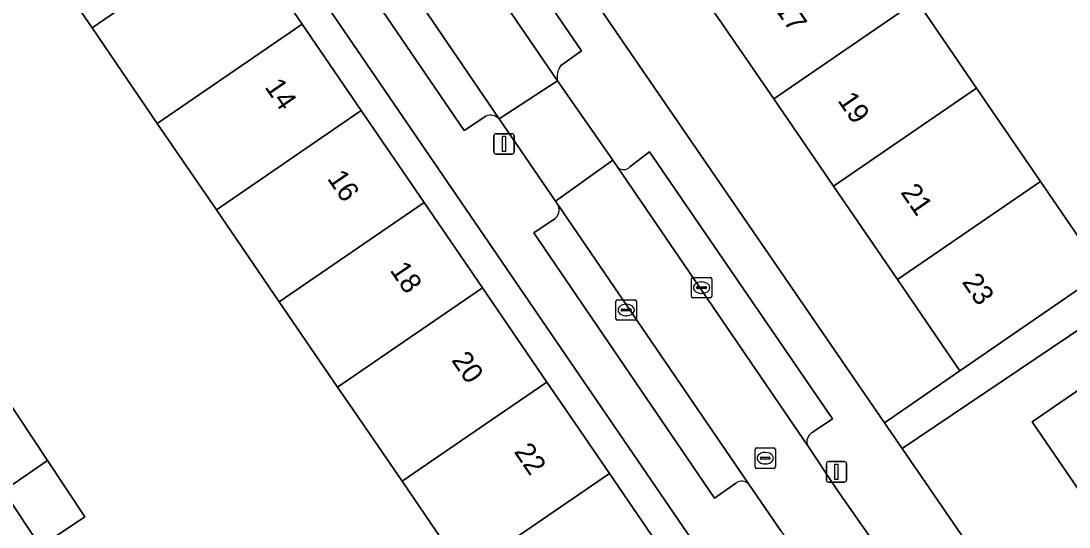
# Model space of a CAD drawing. Extents: x 157445 to 158888, y 383061 to 384688.
# Drawn here: x 158205.5 to 158256.9, y 383494.9 to 383519.7 of the extents above; entities that cross this region are included whole.
import ezdxf

# ---------------------------------------------------------------- set-up
doc = ezdxf.new("R2010")
doc.units = 0
for name, color, linetype in [('IMGEO_Erf', 7, 'Continuous'), ('IMGEO_Kolk', 7, 'Continuous'), ('IMGEO_Lichtmast', 7, 'Continuous'), ('IMGEO_Pand', 7, 'Continuous'), ('IMGEO_Pand_nummerreeks', 7, 'Continuous'), ('IMGEO_Parkeervlak_open', 7, 'Continuous'), ('IMGEO_Rijbaan_lokaal_open', 7, 'Continuous'), ('IMGEO_Rioolput', 7, 'Continuous'), ('IMGEO_Voetpad_open', 7, 'Continuous')]:
    doc.layers.add(name, color=color, linetype=linetype)

msp = doc.modelspace()

# ---------------------------------------------------------------- linework, layer by layer
at = {"layer": 'IMGEO_Erf'}
for points in [[(158236.309, 383524.828), (158233.2, 383529.359), (158230.261, 383533.643), (158227.08, 383538.279), (158224.018, 383542.742), (158221.051, 383547.066), (158217.982, 383551.54), (158214.658, 383556.384), (158210.918, 383553.818), (158247.855, 383500.055), (158251.561, 383502.599), (158248.494, 383507.068), (158245.358, 383511.639), (158242.428, 383515.91), (158239.394, 383520.332)], [(158202.728, 383546.459), (158201.824, 383547.755), (158200.606, 383546.906), (158204.055, 383541.866), (158206.995, 383537.569), (158210.043, 383533.115), (158213.13, 383528.602), (158216.105, 383524.254), (158219.306, 383519.576), (158222.205, 383515.34), (158225.283, 383510.841), (158228.146, 383506.658), (158231.302, 383502.045), (158232.701, 383500), (158234.37, 383497.561), (158237.604, 383492.835), (158238.846, 383493.685)], [(158286.652, 383500.11), (158285.192, 383502.264), (158283.11, 383500.837), (158280.867, 383504.146), (158277.943, 383508.46), (158273.296, 383515.317), (158248.726, 383498.787), (158261.869, 383479.658), (158263.225, 383478.825), (158267.616, 383481.822), (158264.437, 383486.465), (158261.443, 383490.837), (158258.5, 383495.134), (158255.168, 383500), (158255.099, 383500.101), (158259.224, 383502.926), (158262.19, 383504.957), (158265.591, 383499.994), (158268.536, 383495.697), (158271.532, 383491.325), (158274.714, 383486.682), (158287.155, 383494.87), (158284.57, 383498.683)]]:
    msp.add_lwpolyline(points, close=True, dxfattribs=at)
for points in [[(158227.269, 383492.701), (158224.2, 383497.185), (158222.273, 383500), (158221.043, 383501.797), (158218.18, 383505.98), (158215.1, 383510.479), (158212.201, 383514.714), (158209, 383519.392), (158206.024, 383523.739)], [(158249.438, 383520.718), (158252.368, 383516.448), (158255.504, 383511.877), (158258.57, 383507.409)], [(158204.637, 383501.488), (158206.816, 383498.203), (158208.65, 383495.439), (158206.466, 383493.99)]]:
    msp.add_lwpolyline(points, dxfattribs=at)
at = {"layer": 'IMGEO_Kolk'}
for p, q in [((158238.389, 383506.243), (158238.389, 383507.095)), ((158238.464, 383507.169), (158239.316, 383507.169)), ((158238.691, 383506.712), (158239.089, 383506.712)), ((158238.877, 383506.949), (158238.902, 383506.949)), ((158239.39, 383507.095), (158239.39, 383506.243)), ((158239.316, 383506.169), (158238.464, 383506.169)), ((158238.648, 383506.663), (158238.648, 383506.675)), ((158239.086, 383506.626), (158238.688, 383506.626)), ((158238.9, 383506.389), (158238.875, 383506.389)), ((158239.132, 383506.675), (158239.132, 383506.663)), ((158234.693, 383505.149), (158234.693, 383506.001)), ((158234.768, 383506.075), (158235.62, 383506.075)), ((158235.181, 383505.855), (158235.206, 383505.855)), ((158235.694, 383506.001), (158235.694, 383505.149)), ((158234.952, 383505.569), (158234.952, 383505.581)), ((158235.39, 383505.532), (158234.992, 383505.532)), ((158234.995, 383505.618), (158235.393, 383505.618)), ((158235.204, 383505.295), (158235.179, 383505.295)), ((158235.436, 383505.581), (158235.436, 383505.569)), ((158235.62, 383505.075), (158234.768, 383505.075))]:
    msp.add_line(p, q, dxfattribs=at)
for points in [[(158238.389, 383506.243), (158238.389, 383507.095)], [(158238.464, 383507.169), (158239.316, 383507.169)], [(158239.39, 383507.095), (158239.39, 383506.243)], [(158239.316, 383506.169), (158238.464, 383506.169)], [(158234.693, 383505.149), (158234.693, 383506.001)], [(158234.768, 383506.075), (158235.62, 383506.075)], [(158235.694, 383506.001), (158235.694, 383505.149)], [(158235.62, 383505.075), (158234.768, 383505.075)]]:
    msp.add_lwpolyline(points, dxfattribs=at)
for centre, radius, start, end in [((158238.466, 383507.093), 0.0765, 91.552, 178.448), ((158238.466, 383507.093), 0.0765, 91.552, 178.448), ((158238.688, 383506.672), 0.0403, 85.8775, 175.7526), ((158239.093, 383506.674), 0.0386, 1.7309, 96.639), ((158239.314, 383507.093), 0.0765, 1.552, 88.448), ((158239.314, 383507.093), 0.0765, 1.552, 88.448), ((158238.466, 383506.245), 0.0765, 181.552, 268.448), ((158238.466, 383506.245), 0.0765, 181.552, 268.448), ((158238.685, 383506.662), 0.0366, 178.938, 274.7102), ((158239.089, 383506.669), 0.043, 264.8664, 352.4533), ((158239.314, 383506.245), 0.0765, 271.552, 358.448), ((158239.314, 383506.245), 0.0765, 271.552, 358.448), ((158234.77, 383505.999), 0.0765, 91.552, 178.448), ((158234.77, 383505.999), 0.0765, 91.552, 178.448), ((158235.618, 383505.999), 0.0765, 1.552, 88.448), ((158235.618, 383505.999), 0.0765, 1.552, 88.448), ((158234.77, 383505.151), 0.0765, 181.552, 268.448), ((158234.77, 383505.151), 0.0765, 181.552, 268.448), ((158234.992, 383505.578), 0.0403, 85.8775, 175.7526), ((158234.989, 383505.568), 0.0366, 178.938, 274.7102), ((158235.393, 383505.575), 0.043, 264.8664, 352.4533), ((158235.397, 383505.58), 0.0386, 1.7309, 96.639), ((158235.618, 383505.151), 0.0765, 271.552, 358.448), ((158235.618, 383505.151), 0.0765, 271.552, 358.448)]:
    msp.add_arc(centre, radius, start, end, dxfattribs=at)
for centre, major_axis, ratio, start_param, end_param in [((158238.876, 383506.669), (-0.387, 0.002), 0.722429, 4.712389, 7.853982), ((158238.901, 383506.669), (-0.39, 0.002), 0.717154, 1.570796, 4.712389), ((158235.18, 383505.575), (-0.387, 0.002), 0.722429, 4.712389, 7.853982), ((158235.205, 383505.575), (-0.39, 0.002), 0.717154, 1.570796, 4.712389)]:
    msp.add_ellipse(centre, major_axis=major_axis, ratio=ratio, start_param=start_param, end_param=end_param, dxfattribs=at)
at = {"layer": 'IMGEO_Lichtmast'}
for p, q in [((158228.705, 383513.309), (158228.705, 383514.109)), ((158228.705, 383514.109), (158228.705, 383513.309)), ((158228.805, 383514.209), (158229.595, 383514.209)), ((158229.595, 383514.209), (158228.805, 383514.209)), ((158229.695, 383514.109), (158229.695, 383513.309)), ((158229.695, 383513.309), (158229.695, 383514.109)), ((158229.595, 383513.209), (158228.805, 383513.209)), ((158228.805, 383513.209), (158229.595, 383513.209)), ((158245.01, 383497.248), (158245.01, 383498.048)), ((158245.01, 383498.048), (158245.01, 383497.248)), ((158245.11, 383498.148), (158245.9, 383498.148)), ((158245.9, 383498.148), (158245.11, 383498.148)), ((158246, 383498.048), (158246, 383497.248)), ((158246, 383497.248), (158246, 383498.048)), ((158245.9, 383497.148), (158245.11, 383497.148)), ((158245.11, 383497.148), (158245.9, 383497.148))]:
    msp.add_line(p, q, dxfattribs=at)
for points in [[(158229.125, 383514.084), (158229.275, 383514.084), (158229.275, 383513.334), (158229.125, 383513.334), (158229.125, 383514.084)], [(158245.43, 383498.023), (158245.58, 383498.023), (158245.58, 383497.273), (158245.43, 383497.273), (158245.43, 383498.023)]]:
    msp.add_lwpolyline(points, dxfattribs=at)
for centre, start, end in [((158228.805, 383514.109), 90, 180), ((158228.805, 383514.109), 90, 180), ((158229.595, 383514.109), 0, 90), ((158229.595, 383514.109), 360, 90), ((158228.805, 383513.309), 180, 270), ((158228.805, 383513.309), 180, 270), ((158229.595, 383513.309), 270, 0), ((158229.595, 383513.309), 270, 0), ((158245.11, 383498.048), 90, 180), ((158245.11, 383498.048), 90, 180), ((158245.9, 383498.048), 0, 90), ((158245.9, 383498.048), 360, 90), ((158245.11, 383497.248), 180, 270), ((158245.11, 383497.248), 180, 270), ((158245.9, 383497.248), 270, 0), ((158245.9, 383497.248), 270, 0)]:
    msp.add_arc(centre, 0.1, start, end, dxfattribs=at)
at = {"layer": 'IMGEO_Pand'}
for points in [[(158206.024, 383523.739), (158209, 383519.392), (158216.105, 383524.254), (158213.13, 383528.602)], [(158249.438, 383520.718), (158246.404, 383525.14), (158239.394, 383520.332), (158242.428, 383515.91)], [(158209, 383519.392), (158212.201, 383514.714), (158219.306, 383519.576), (158216.105, 383524.254)], [(158249.438, 383520.718), (158242.428, 383515.91), (158245.358, 383511.639), (158252.368, 383516.448)], [(158219.306, 383519.576), (158212.201, 383514.714), (158215.1, 383510.479), (158222.205, 383515.34)], [(158248.494, 383507.068), (158255.504, 383511.877), (158252.368, 383516.448), (158245.358, 383511.639)], [(158218.18, 383505.98), (158225.283, 383510.841), (158222.205, 383515.34), (158215.1, 383510.479)], [(158248.494, 383507.068), (158251.561, 383502.599), (158255.684, 383505.429), (158258.57, 383507.409), (158255.504, 383511.877)], [(158221.043, 383501.797), (158228.146, 383506.658), (158225.283, 383510.841), (158218.18, 383505.98)], [(158224.2, 383497.185), (158228.314, 383500), (158231.302, 383502.045), (158228.146, 383506.658), (158221.043, 383501.797), (158222.273, 383500)], [(158265.591, 383499.994), (158262.19, 383504.957), (158259.224, 383502.926), (158255.099, 383500.101), (158255.168, 383500), (158258.5, 383495.134)], [(158224.2, 383497.185), (158227.269, 383492.701), (158234.37, 383497.561), (158232.701, 383500), (158231.302, 383502.045), (158228.314, 383500)], [(158202.452, 383500.038), (158204.652, 383496.722), (158206.816, 383498.203), (158204.637, 383501.488)], [(158206.816, 383498.203), (158204.652, 383496.722), (158206.466, 383493.99), (158208.65, 383495.439)], [(158227.269, 383492.701), (158230.505, 383487.973), (158233.479, 383490.01), (158237.604, 383492.835), (158234.37, 383497.561)]]:
    msp.add_lwpolyline(points, close=True, dxfattribs=at)
at = {"layer": 'IMGEO_Parkeervlak_open'}
for points in [[(158231.976, 383517.536), (158233.008, 383518.274), (158210.731, 383550.742), (158209.701, 383550.071)], [(158209.025, 383550.161), (158231.825, 383516.792)], [(158228.961, 383514.932), (158216.167, 383533.713)], [(158216.013, 383533.06), (158214.983, 383532.323), (158227.25, 383514.364), (158228.316, 383515.067)], [(158244.306, 383499.568), (158245.315, 383500.248), (158236.344, 383513.325), (158235.368, 383512.581)], [(158234.782, 383512.562), (158244.094, 383498.921)], [(158241.2, 383497.039), (158231.874, 383510.687)], [(158231.713, 383510.057), (158230.666, 383509.361), (158239.527, 383496.365), (158240.574, 383497.093)]]:
    msp.add_lwpolyline(points, dxfattribs=at)
for centre, radius, start, end in [((158232.78, 383516.986), 0.974, 145.6004, 191.4541), ((158228.547, 383514.565), 0.553, 41.6152, 114.7418), ((158235.065, 383512.885), 0.43, 228.8257, 314.8884), ((158231.334, 383510.49), 0.575, 311.2608, 20.0683), ((158244.568, 383499.124), 0.516, 120.5759, 203.1397), ((158240.858, 383496.729), 0.461, 42.1523, 127.9872)]:
    msp.add_arc(centre, radius, start, end, dxfattribs=at)
at = {"layer": 'IMGEO_Rijbaan_lokaal_open'}
for points in [[(158231.825, 383516.792), (158209.025, 383550.161), (158208.763, 383550.561), (158205.896, 383548.647), (158215.767, 383534.208), (158216.167, 383533.713), (158228.961, 383514.932)], [(158231.825, 383516.792), (158228.961, 383514.932), (158231.722, 383510.909), (158234.536, 383512.916)], [(158255.919, 383475.538), (158257.256, 383473.597), (158259.373, 383470.5), (158259.507, 383470.303), (158262.287, 383472.225), (158260.287, 383475.203), (158258.728, 383477.438), (158247.722, 383493.631), (158245.53, 383496.782), (158244.094, 383498.921), (158234.782, 383512.562), (158234.536, 383512.916), (158231.722, 383510.909), (158231.812, 383510.778), (158231.874, 383510.687), (158241.2, 383497.039), (158242.783, 383494.759)]]:
    msp.add_lwpolyline(points, close=True, dxfattribs=at)
at = {"layer": 'IMGEO_Rioolput'}
for p, q in [((158241.51, 383497.892), (158241.51, 383498.744)), ((158241.585, 383498.818), (158242.437, 383498.818)), ((158241.998, 383498.598), (158242.023, 383498.598)), ((158242.511, 383498.744), (158242.511, 383497.892)), ((158241.769, 383498.312), (158241.769, 383498.324)), ((158242.207, 383498.275), (158241.809, 383498.275)), ((158241.812, 383498.361), (158242.21, 383498.361)), ((158242.021, 383498.038), (158241.996, 383498.038)), ((158242.253, 383498.324), (158242.253, 383498.312)), ((158242.437, 383497.818), (158241.585, 383497.818))]:
    msp.add_line(p, q, dxfattribs=at)
for points in [[(158241.51, 383497.892), (158241.51, 383498.744)], [(158241.585, 383498.818), (158242.437, 383498.818)], [(158242.511, 383498.744), (158242.511, 383497.892)], [(158242.437, 383497.818), (158241.585, 383497.818)]]:
    msp.add_lwpolyline(points, dxfattribs=at)
for centre, radius, start, end in [((158241.587, 383498.742), 0.0765, 91.552, 178.448), ((158241.587, 383498.742), 0.0765, 91.552, 178.448), ((158242.435, 383498.742), 0.0765, 1.552, 88.448), ((158242.435, 383498.742), 0.0765, 1.552, 88.448), ((158241.809, 383498.321), 0.0403, 85.8775, 175.7526), ((158241.806, 383498.311), 0.0366, 178.938, 274.7102), ((158242.21, 383498.318), 0.043, 264.8664, 352.4533), ((158242.214, 383498.323), 0.0386, 1.7309, 96.639), ((158241.587, 383497.894), 0.0765, 181.552, 268.448), ((158241.587, 383497.894), 0.0765, 181.552, 268.448), ((158242.435, 383497.894), 0.0765, 271.552, 358.448), ((158242.435, 383497.894), 0.0765, 271.552, 358.448)]:
    msp.add_arc(centre, radius, start, end, dxfattribs=at)
for centre, major_axis, ratio, start_param, end_param in [((158241.997, 383498.318), (-0.387, 0.002), 0.722429, 4.712389, 7.853982), ((158242.022, 383498.318), (-0.39, 0.002), 0.717154, 1.570796, 4.712389)]:
    msp.add_ellipse(centre, major_axis=major_axis, ratio=ratio, start_param=start_param, end_param=end_param, dxfattribs=at)
at = {"layer": 'IMGEO_Voetpad_open'}
for points in [[(158188.531, 383573.926), (158185.481, 383578.308), (158185.149, 383578.774), (158182.051, 383576.472), (158185.974, 383570.689), (158197.887, 383553.4), (158199.816, 383550.634), (158200.694, 383549.375), (158201.824, 383547.755), (158202.728, 383546.459), (158238.846, 383493.685), (158239.489, 383492.745), (158253.494, 383472.281), (158252.756, 383471.75), (158253.873, 383470.093), (158264.622, 383454.147), (158268.319, 383448.776), (158272.122, 383443.31), (158276.032, 383446.18), (158275.722, 383446.662), (158273.468, 383449.96)], [(158276.3, 383451.789), (158278.532, 383448.573), (158278.889, 383448.114), (158282.772, 383450.584), (158279.13, 383455.982), (158275.404, 383461.42), (158273.585, 383464.075), (158266.135, 383475.301), (158264.491, 383477.795), (158264.125, 383477.532), (158263.225, 383478.825), (158261.869, 383479.658), (158248.726, 383498.787), (158247.855, 383500.055), (158210.918, 383553.818)], [(158209.701, 383550.071), (158210.731, 383550.742), (158233.008, 383518.274), (158231.976, 383517.536)], [(158228.316, 383515.067), (158227.25, 383514.364), (158214.983, 383532.323), (158216.013, 383533.06)], [(158231.825, 383516.792), (158234.536, 383512.916), (158234.782, 383512.562)], [(158231.874, 383510.687), (158231.812, 383510.778), (158231.722, 383510.909), (158228.961, 383514.932)], [(158258.57, 383507.409), (158255.684, 383505.429), (158251.561, 383502.599), (158247.855, 383500.055), (158248.726, 383498.787), (158273.296, 383515.317)], [(158235.368, 383512.581), (158236.344, 383513.325), (158245.315, 383500.248), (158244.306, 383499.568)], [(158240.574, 383497.093), (158239.527, 383496.365), (158230.666, 383509.361), (158231.713, 383510.057)], [(158244.094, 383498.921), (158245.53, 383496.782), (158247.722, 383493.631)], [(158242.783, 383494.759), (158241.2, 383497.039)], [(158227.421, 383463.226), (158225.432, 383466.118), (158223.186, 383469.384), (158222.106, 383470.995), (158219.186, 383475.351), (158217.787, 383477.319), (158239.489, 383492.745), (158238.846, 383493.685), (158237.604, 383492.835), (158233.479, 383490.01), (158230.505, 383487.973), (158219.777, 383480.105), (158217.152, 383478.302), (158216.786, 383478.835), (158214.435, 383482.259), (158212.486, 383485.195), (158210.672, 383487.928), (158208.472, 383491.243), (158206.466, 383493.99), (158204.652, 383496.722)]]:
    msp.add_lwpolyline(points, dxfattribs=at)
for centre, radius, start, end in [((158232.78, 383516.986), 0.974, 145.6004, 191.4541), ((158228.547, 383514.565), 0.553, 41.6152, 114.7418), ((158235.065, 383512.885), 0.43, 228.8257, 314.8884), ((158231.334, 383510.49), 0.575, 311.2608, 20.0683), ((158244.568, 383499.124), 0.516, 120.5759, 203.1397), ((158240.858, 383496.729), 0.461, 42.1523, 127.9872)]:
    msp.add_arc(centre, radius, start, end, dxfattribs=at)

# ---------------------------------------------------------------- texts
at = {"layer": 'IMGEO_Pand_nummerreeks'}
for s, rotation, p in [('17', 304.4548, (158242.459, 383520.319)), ('14', 304.3818, (158217.437, 383516.5)), ('19', 304.4548, (158245.534, 383515.837)), ('16', 304.3818, (158220.507, 383512.014)), ('21', 304.4548, (158248.622, 383511.337)), ('18', 304.3818, (158223.578, 383507.526)), ('23', 304.4548, (158251.634, 383506.948)), ('20', 304.3818, (158226.596, 383503.115)), ('22', 304.3803, (158229.663, 383498.636))]:
    msp.add_text(s, height=1, rotation=rotation, dxfattribs=at).set_placement(p)

doc.saveas('drawing.dxf')
